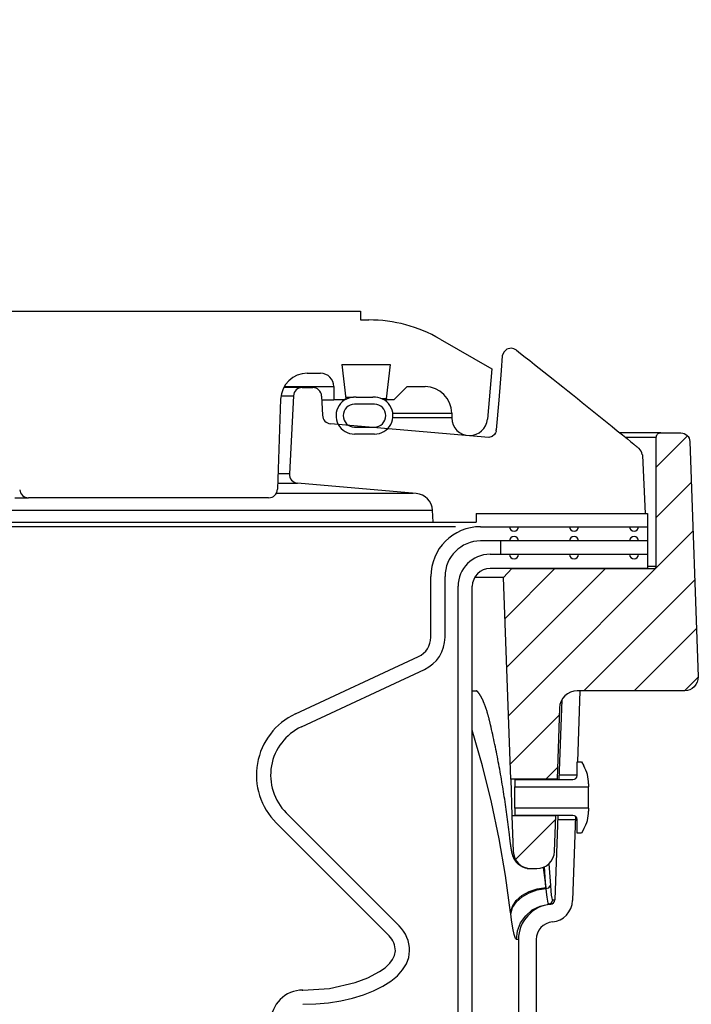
# Model space of a CAD drawing. Extents: x 1529 to 4201, y -422 to 622.
# Tile 381 of 460: x 3527.4 to 3532.12, y 499.52 to 506.44. Entities that reach past the tile are written whole.
import ezdxf

# ---------------------------------------------------------------- set-up
doc = ezdxf.new("R2010")
doc.units = 0
doc.header["$MEASUREMENT"] = 0
doc.layers.add('SPILL-BUCKET', color=1, linetype='CONTINUOUS')
doc.layers.add('TEXT', color=3, linetype='CONTINUOUS')
doc.styles.add('SIMPLEX', font='simplex')
doc.dimstyles.new('DIM48', dxfattribs={"dimscale": 48, "dimtxt": 0.09375, "dimasz": 0.09375, "dimexe": 0.0625, "dimexo": 0.0625, "dimgap": 0.0625, "dimtad": 1, "dimdec": 4, "dimzin": 3, "dimdsep": 46, "dimlunit": 4, "dimtxsty": 'SIMPLEX', "dimcen": 0, "dimclrd": 3, "dimclre": 3, "dimclrt": 3, "dimadec": 0, "dimazin": 0, "dimtfac": 1, "dimtdec": 4, "dimtofl": 0, "dimtmove": 2, "dimatfit": 3, "dimfxl": 1, "dimfrac": 2, "dimtolj": 1, "dimtzin": 3, "dimarcsym": 0})
pattern_1 = [(45, (9989.5528, -797.75803), (-0.176776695, 0.176776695), [])]

msp = doc.modelspace()

# ---------------------------------------------------------------- hatches: boundary and pattern name
at = {"layer": 'SPILL-BUCKET'}
h = msp.add_hatch(dxfattribs=at)
h.set_pattern_fill('ANSI31', scale=2, style=0)
h.set_pattern_definition(pattern_1)
edge = h.paths.add_edge_path()
edge.add_line((3530.85185, 501.10235), (3530.80238, 502.5188))
edge.add_line((3530.80238, 502.5188), (3530.86059, 502.58122))
edge.add_line((3530.86059, 502.58122), (3531.85869, 502.58122))
edge.add_arc((3531.85901, 502.59652), 0.01531, 268.812785, 358.812785)
edge.add_line((3531.87432, 502.59621), (3531.87432, 503.50244))
edge.add_arc((3531.90557, 503.50244), 0.03125, 450, 540, ccw=False)
edge.add_line((3531.90557, 503.53369), (3532.04739, 503.53369))
edge.add_arc((3532.04739, 503.47119), 0.0625, 361.999976, 450, ccw=False)
edge.add_line((3532.10985, 503.47337), (3532.1676, 501.81945))
edge.add_arc((3532.07391, 501.81618), 0.09375, 270, 361.999976, ccw=False)
edge.add_line((3532.07391, 501.72243), (3531.31944, 501.72243))
edge.add_arc((3531.31948, 501.59747), 0.12496, 450.018924, 538.018877)
edge.add_line((3531.1946, 501.60179), (3531.17716, 501.10235))
edge.add_line((3531.17716, 501.10235), (3530.85185, 501.10235))
h = msp.add_hatch(dxfattribs=at)
h.set_pattern_fill('ANSI31', scale=2, style=0)
h.set_pattern_definition(pattern_1)
edge = h.paths.add_edge_path()
edge.add_line((3531.16812, 500.84353), (3530.86088, 500.84353))
edge.add_line((3530.86088, 500.84353), (3530.86961, 500.59384))
edge.add_arc((3530.99449, 500.59824), 0.12496, 182.018776, 270.018481)
edge.add_line((3530.99453, 500.47328), (3531.03456, 500.47328))
edge.add_arc((3531.03452, 500.59824), 0.12496, 270.018947, 358.018968)
edge.add_line((3531.1594, 500.59392), (3531.16812, 500.84353))

# ---------------------------------------------------------------- linework, layer by layer
at = {"layer": 'SPILL-BUCKET', "linetype": 'Continuous'}
for p, q in [((3525.61297, 504.38936), (3529.79761, 504.38936)), ((3529.79761, 504.38936), (3529.79761, 504.3269)), ((3529.79761, 504.3269), (3529.85611, 504.3269)), ((3530.35577, 504.19302), (3530.71886, 503.98339)), ((3529.66501, 504.01462), (3530.00617, 504.01462)), ((3529.66501, 504.01462), (3529.69459, 503.77369)), ((3530.00617, 504.01462), (3529.97659, 503.77369)), ((3529.42356, 503.95216), (3529.51656, 503.95216)), ((3530.71886, 503.98339), (3530.68785, 503.62899)), ((3529.26129, 503.85847), (3529.54564, 503.85847)), ((3529.54564, 503.85847), (3529.5815, 503.85847)), ((3529.5815, 503.85847), (3529.60305, 503.85847)), ((3529.60305, 503.85847), (3529.61024, 503.85847)), ((3529.61024, 503.85847), (3529.61024, 503.76479)), ((3530.12552, 503.85847), (3530.03183, 503.76479)), ((3530.12552, 503.85847), (3530.25043, 503.85847)), ((3529.69321, 503.78477), (3529.72759, 503.78477)), ((3529.72759, 503.78477), (3529.74825, 503.78477)), ((3529.76579, 503.78434), (3529.8844, 503.78434)), ((3529.2363, 503.77133), (3529.21418, 503.13803)), ((3529.52512, 503.76479), (3529.57236, 503.76479)), ((3529.57236, 503.76479), (3529.60076, 503.76479)), ((3529.60076, 503.76479), (3529.61024, 503.76479)), ((3529.68569, 503.76479), (3529.61024, 503.76479)), ((3529.69459, 503.77369), (3529.68569, 503.76479)), ((3529.89505, 503.73481), (3529.75514, 503.73481)), ((3529.96931, 503.77369), (3529.9475, 503.77369)), ((3530.03183, 503.76479), (3529.96428, 503.76479)), ((3529.97659, 503.77369), (3529.96931, 503.77369)), ((3529.98549, 503.76479), (3529.97659, 503.77369)), ((3530.4378, 503.6711), (3530.4378, 503.63987)), ((3529.75514, 503.57492), (3529.89505, 503.57492)), ((3529.89505, 503.52495), (3529.75514, 503.52495)), ((3527.37063, 503.07776), (3527.41219, 503.07776)), ((3527.41219, 503.07776), (3527.44197, 503.07776)), ((3527.44197, 503.07776), (3527.45988, 503.07776)), ((3527.45988, 503.07776), (3527.46586, 503.07776)), ((3529.15176, 503.07776), (3527.46586, 503.07776))]:
    msp.add_line(p, q, dxfattribs=at)
at = {"layer": 'SPILL-BUCKET', "color": 1, "linetype": 'Continuous'}
for p, q in [((3530.85396, 504.12763), (3530.82546, 504.12065)), ((3530.79249, 504.07386), (3530.7856, 503.97141)), ((3530.80332, 504.10129), (3530.79249, 504.07386)), ((3530.82546, 504.12065), (3530.80332, 504.10129)), ((3530.89245, 504.11434), (3530.90669, 504.1032)), ((3530.90669, 504.1032), (3530.92092, 504.09206)), ((3530.92092, 504.09206), (3530.95346, 504.06652)), ((3530.95346, 504.06652), (3530.98597, 504.04094)), ((3530.98597, 504.04094), (3531.01879, 504.01508)), ((3531.01879, 504.01508), (3531.05159, 503.98919)), ((3531.05159, 503.98919), (3531.0847, 503.96299)), ((3530.7856, 503.97141), (3530.76938, 503.7627)), ((3531.0847, 503.96299), (3531.11779, 503.93677)), ((3531.11779, 503.93677), (3531.15121, 503.91023)), ((3529.38846, 503.85223), (3529.38026, 503.85223)), ((3529.38846, 503.85223), (3529.46147, 503.85223)), ((3531.15121, 503.91023), (3531.18461, 503.88366)), ((3531.18461, 503.88366), (3531.21835, 503.85676)), ((3531.21835, 503.85676), (3531.25207, 503.82984)), ((3529.32608, 503.79304), (3529.29743, 503.24624)), ((3529.52387, 503.7925), (3529.52978, 503.65712)), ((3531.25207, 503.82984), (3531.28615, 503.80257)), ((3531.28615, 503.80257), (3531.32021, 503.77528)), ((3530.76938, 503.7627), (3530.75025, 503.55414)), ((3531.32021, 503.77528), (3531.35465, 503.74762)), ((3531.35465, 503.74762), (3531.38906, 503.71994)), ((3531.38906, 503.71994), (3531.42402, 503.69177)), ((3531.42402, 503.69177), (3531.45894, 503.66358)), ((3531.45894, 503.66358), (3531.49413, 503.63512)), ((3530.69722, 503.50047), (3529.58674, 503.59763)), ((3531.49413, 503.63512), (3531.52929, 503.60663)), ((3531.52929, 503.60663), (3531.56474, 503.57787)), ((3531.56474, 503.57787), (3531.60015, 503.54908)), ((3530.72123, 503.50737), (3530.69733, 503.5005)), ((3530.73893, 503.52301), (3530.72123, 503.50737)), ((3530.74498, 503.53307), (3530.73893, 503.52301)), ((3530.7486, 503.5433), (3530.74498, 503.53307)), ((3530.74969, 503.54872), (3530.7486, 503.5433)), ((3531.60015, 503.54908), (3531.63585, 503.52)), ((3531.63585, 503.52), (3531.67153, 503.49089)), ((3531.67153, 503.49089), (3531.69418, 503.47237)), ((3531.69418, 503.47237), (3531.71682, 503.45384)), ((3531.71682, 503.45383), (3531.71792, 503.45293)), ((3531.71792, 503.45293), (3531.71902, 503.45203)), ((3531.71902, 503.45203), (3531.7215, 503.45)), ((3531.7215, 503.45), (3531.72396, 503.44799)), ((3531.72396, 503.44799), (3531.72637, 503.44603)), ((3531.72637, 503.44603), (3531.72875, 503.44408)), ((3531.72875, 503.44408), (3531.73108, 503.44218)), ((3531.73108, 503.44218), (3531.73339, 503.4403)), ((3531.73339, 503.4403), (3531.73565, 503.43846)), ((3531.73565, 503.43846), (3531.73788, 503.43664)), ((3531.73788, 503.43664), (3531.74006, 503.43487)), ((3531.74006, 503.43487), (3531.74223, 503.43311)), ((3531.74223, 503.43311), (3531.7443, 503.43143)), ((3531.7443, 503.43143), (3531.74636, 503.42976)), ((3531.74636, 503.42976), (3531.74832, 503.42817)), ((3531.74832, 503.42817), (3531.75026, 503.4266)), ((3531.75026, 503.4266), (3531.75171, 503.42543)), ((3531.75171, 503.42543), (3531.75314, 503.42427)), ((3531.77615, 503.38084), (3531.77622, 503.37992)), ((3531.77622, 503.37992), (3531.7763, 503.37903)), ((3531.7763, 503.37903), (3531.7764, 503.37775)), ((3531.7764, 503.37775), (3531.77651, 503.37651)), ((3531.77651, 503.37651), (3531.77659, 503.3756)), ((3531.77659, 503.3756), (3531.79625, 502.96845)), ((3530.1891, 503.10772), (3529.35436, 503.18075)), ((3530.30735, 502.906), (3530.30296, 502.98982)), ((3530.60956, 502.96845), (3530.60956, 502.906)), ((3530.60956, 502.96845), (3531.81189, 502.96845)), ((3531.81189, 502.96845), (3531.81189, 502.58122)), ((3530.30735, 502.906), (3530.60956, 502.906)), ((3530.64034, 502.87477), (3531.81186, 502.87477)), ((3531.81186, 502.77484), (3530.64034, 502.77484)), ((3530.70699, 502.68115), (3531.81189, 502.68115)), ((3531.81189, 502.58122), (3530.70699, 502.58122)), ((3530.29058, 502.09813), (3530.29058, 502.52501)), ((3530.39051, 502.09813), (3530.39051, 502.52501)), ((3530.48215, 488.25874), (3530.48215, 502.4563)), ((3530.58208, 488.25874), (3530.58208, 502.4563)), ((3529.34012, 501.55982), (3530.20439, 501.96284)), ((3529.38235, 501.46925), (3530.24662, 501.87227)), ((3531.33769, 501.72243), (3531.32024, 501.22277)), ((3531.21047, 501.65859), (3531.19091, 501.09826)), ((3531.31908, 501.12824), (3531.31908, 501.22277)), ((3531.31908, 501.22277), (3531.34906, 501.22277)), ((3531.34906, 501.22277), (3531.36555, 501.1942)), ((3530.88187, 501.09826), (3530.88187, 501.04839)), ((3530.88187, 501.09826), (3531.2891, 501.09826)), ((3531.17691, 501.09764), (3531.177, 501.0994)), ((3531.177, 501.0994), (3531.17707, 501.10066)), ((3531.19197, 501.12896), (3531.19198, 501.12908)), ((3530.88187, 501.04265), (3530.88187, 501.04839)), ((3530.88187, 501.04839), (3531.39902, 501.04839)), ((3530.88187, 501.02629), (3530.88187, 501.04265)), ((3530.88187, 501.00182), (3530.88187, 501.02629)), ((3531.39902, 501.06929), (3531.39902, 501.04839)), ((3531.39902, 501.04265), (3531.39902, 501.04839)), ((3531.39902, 501.02629), (3531.39902, 501.04265)), ((3531.39902, 501.00182), (3531.39902, 501.02629)), ((3530.88187, 500.97294), (3530.88187, 501.00182)), ((3530.88187, 500.94407), (3530.88187, 500.97294)), ((3530.88187, 500.91959), (3530.88187, 500.94407)), ((3531.39902, 500.97294), (3531.39902, 501.00182)), ((3531.39902, 500.94407), (3531.39902, 500.97294)), ((3531.39902, 500.91959), (3531.39902, 500.94407)), ((3530.88187, 500.90324), (3530.88187, 500.91959)), ((3530.88187, 500.89749), (3530.88187, 500.90324)), ((3531.39902, 500.89749), (3530.88187, 500.89749)), ((3530.88187, 500.89749), (3530.88187, 500.84763)), ((3531.39902, 500.90324), (3531.39902, 500.91959)), ((3531.39902, 500.89749), (3531.39902, 500.90324)), ((3531.39902, 500.89749), (3531.39902, 500.8766)), ((3530.06856, 500.07182), (3529.27574, 500.86464)), ((3531.2891, 500.84763), (3530.88187, 500.84763)), ((3531.18215, 500.84763), (3531.1614, 500.25334)), ((3531.16815, 500.84514), (3531.16818, 500.84689)), ((3531.16818, 500.84689), (3531.1682, 500.84802)), ((3531.30694, 500.84174), (3531.28624, 500.24898)), ((3531.31908, 500.72311), (3531.31908, 500.81765)), ((3529.99789, 500.00115), (3529.20508, 500.79397)), ((3531.36555, 500.75168), (3531.34906, 500.72311)), ((3531.34906, 500.72311), (3531.31908, 500.72311)), ((3530.90623, 499.97457), (3530.90623, 499.12188)), ((3531.03115, 499.97457), (3531.03115, 499.12188)), ((3530.0031, 499.81009), (3530.0224, 499.8355)), ((3530.0224, 499.8355), (3530.0364, 499.86403)), ((3530.0364, 499.86403), (3530.0418, 499.89516)), ((3530.11995, 499.80548), (3530.13627, 499.84999)), ((3530.13627, 499.84999), (3530.14173, 499.89516)), ((3529.93124, 499.75007), (3529.96925, 499.77762)), ((3529.96925, 499.77762), (3530.0031, 499.81009)), ((3530.09303, 499.76228), (3530.11995, 499.80548)), ((3529.75954, 499.67272), (3529.84789, 499.70553)), ((3529.84789, 499.70553), (3529.93124, 499.75007)), ((3530.00906, 499.68228), (3530.05588, 499.72101)), ((3530.05588, 499.72101), (3530.09303, 499.76228)), ((3529.39224, 499.62035), (3529.57835, 499.6326)), ((3529.57835, 499.6326), (3529.75954, 499.67272)), ((3529.88924, 499.61466), (3529.95324, 499.64666)), ((3529.95324, 499.64666), (3530.00906, 499.68228)), ((3529.38623, 499.62035), (3529.39224, 499.62035)), ((3529.65802, 499.54477), (3529.74055, 499.56334)), ((3529.74055, 499.56334), (3529.818, 499.58675)), ((3529.818, 499.58675), (3529.88924, 499.61466)), ((3529.39224, 499.52042), (3529.48258, 499.52315)), ((3529.48258, 499.52315), (3529.57161, 499.53131)), ((3529.57161, 499.53131), (3529.65802, 499.54477))]:
    msp.add_line(p, q, dxfattribs=at)
at = {"layer": 'SPILL-BUCKET', "color": 7, "linetype": 'Continuous'}
for p, q in [((3529.38846, 503.85223), (3529.25783, 503.85223)), ((3529.23842, 503.79304), (3529.32608, 503.79304)), ((3530.02402, 503.6711), (3530.4378, 503.6711)), ((3530.4378, 503.63987), (3530.02402, 503.63987)), ((3529.29743, 503.24624), (3529.21795, 503.24624)), ((3529.21566, 503.18075), (3529.35436, 503.18075)), ((3530.16731, 503.10772), (3529.20482, 503.10772)), ((3519.10475, 502.98982), (3530.30296, 502.98982)), ((3519.10684, 502.906), (3530.30735, 502.906)), ((3530.46329, 502.87477), (3519.10715, 502.87477)), ((3530.78132, 502.77484), (3530.78132, 502.68115)), ((3530.58206, 501.72243), (3530.59726, 501.72243)), ((3530.58217, 501.72243), (3530.61244, 501.72243)), ((3530.59726, 501.72243), (3530.61215, 501.72243)), ((3530.61064, 501.72342), (3530.61062, 501.72343)), ((3530.6107, 501.72339), (3530.61064, 501.72342)), ((3530.61079, 501.72333), (3530.6107, 501.72339)), ((3530.61092, 501.72326), (3530.61079, 501.72333)), ((3530.61104, 501.72319), (3530.61092, 501.72326)), ((3530.61119, 501.7231), (3530.61104, 501.72319)), ((3530.61136, 501.72299), (3530.61119, 501.7231)), ((3530.61156, 501.72285), (3530.61136, 501.72299)), ((3530.61184, 501.72266), (3530.61156, 501.72285)), ((3530.61215, 501.72244), (3530.61184, 501.72266)), ((3530.61248, 501.72219), (3530.61215, 501.72244)), ((3530.61285, 501.72192), (3530.61248, 501.72219)), ((3530.61324, 501.72161), (3530.61285, 501.72192)), ((3530.61365, 501.72128), (3530.61324, 501.72161)), ((3530.61409, 501.72092), (3530.61365, 501.72128)), ((3530.61455, 501.72052), (3530.61409, 501.72092)), ((3530.61504, 501.7201), (3530.61455, 501.72052)), ((3530.61555, 501.71964), (3530.61504, 501.7201)), ((3530.61608, 501.71915), (3530.61555, 501.71964)), ((3530.61664, 501.71863), (3530.61608, 501.71915)), ((3530.61722, 501.71807), (3530.61664, 501.71863)), ((3530.61782, 501.71748), (3530.61722, 501.71807)), ((3530.61844, 501.71685), (3530.61782, 501.71748)), ((3530.61908, 501.71619), (3530.61844, 501.71685)), ((3530.61974, 501.71548), (3530.61908, 501.71619)), ((3530.62042, 501.71475), (3530.61974, 501.71548)), ((3530.62112, 501.71397), (3530.62042, 501.71475)), ((3530.62183, 501.71316), (3530.62112, 501.71397)), ((3530.62257, 501.7123), (3530.62183, 501.71316)), ((3530.62332, 501.71141), (3530.62257, 501.7123)), ((3530.6241, 501.71048), (3530.62332, 501.71141)), ((3530.62489, 501.70951), (3530.6241, 501.71048)), ((3530.62569, 501.70849), (3530.62489, 501.70951)), ((3530.62651, 501.70744), (3530.62569, 501.70849)), ((3530.62735, 501.70634), (3530.62651, 501.70744)), ((3530.6282, 501.7052), (3530.62735, 501.70634)), ((3530.62907, 501.70403), (3530.6282, 501.7052)), ((3530.62995, 501.7028), (3530.62907, 501.70403)), ((3530.63083, 501.70155), (3530.62995, 501.7028)), ((3530.63173, 501.70026), (3530.63083, 501.70155)), ((3530.63262, 501.69894), (3530.63173, 501.70026)), ((3530.63354, 501.69758), (3530.63262, 501.69894)), ((3530.63447, 501.69616), (3530.63354, 501.69758)), ((3530.63541, 501.6947), (3530.63447, 501.69616)), ((3530.63638, 501.69318), (3530.63541, 501.6947)), ((3530.63735, 501.69161), (3530.63638, 501.69318)), ((3530.63835, 501.68999), (3530.63735, 501.69161)), ((3530.63935, 501.68832), (3530.63835, 501.68999)), ((3530.64037, 501.6866), (3530.63935, 501.68832)), ((3530.6414, 501.68483), (3530.64037, 501.6866)), ((3530.64244, 501.683), (3530.6414, 501.68483)), ((3530.64349, 501.68114), (3530.64244, 501.683)), ((3530.64454, 501.67922), (3530.64349, 501.68114)), ((3530.64561, 501.67725), (3530.64454, 501.67922)), ((3530.64664, 501.67533), (3530.64561, 501.67725)), ((3530.64766, 501.67337), (3530.64664, 501.67533)), ((3530.64874, 501.67128), (3530.64766, 501.67337)), ((3530.64982, 501.66916), (3530.64874, 501.67128)), ((3530.6509, 501.66699), (3530.64982, 501.66916)), ((3530.65199, 501.66477), (3530.6509, 501.66699)), ((3530.65308, 501.66251), (3530.65199, 501.66477)), ((3530.65417, 501.66021), (3530.65308, 501.66251)), ((3530.65527, 501.65786), (3530.65417, 501.66021)), ((3530.65637, 501.65547), (3530.65527, 501.65786)), ((3530.65748, 501.65304), (3530.65637, 501.65547)), ((3530.65858, 501.65056), (3530.65748, 501.65304)), ((3530.65969, 501.64804), (3530.65858, 501.65056)), ((3530.6608, 501.64547), (3530.65969, 501.64804)), ((3530.66192, 501.64286), (3530.6608, 501.64547)), ((3530.66303, 501.6402), (3530.66192, 501.64286)), ((3530.66414, 501.63752), (3530.66303, 501.6402)), ((3530.66524, 501.63481), (3530.66414, 501.63752)), ((3530.66638, 501.63197), (3530.66524, 501.63481)), ((3530.66751, 501.6291), (3530.66638, 501.63197)), ((3530.66865, 501.62618), (3530.66751, 501.6291)), ((3530.66978, 501.62323), (3530.66865, 501.62618)), ((3530.67091, 501.62023), (3530.66978, 501.62323)), ((3530.67204, 501.61719), (3530.67091, 501.62023)), ((3530.67317, 501.61411), (3530.67204, 501.61719)), ((3530.67429, 501.61099), (3530.67317, 501.61411)), ((3530.67542, 501.60783), (3530.67429, 501.61099)), ((3530.67654, 501.60463), (3530.67542, 501.60783)), ((3530.67766, 501.60138), (3530.67654, 501.60463)), ((3530.67878, 501.5981), (3530.67766, 501.60138)), ((3530.6799, 501.59477), (3530.67878, 501.5981)), ((3530.68101, 501.5914), (3530.6799, 501.59477)), ((3530.68212, 501.58799), (3530.68101, 501.5914)), ((3530.68323, 501.58454), (3530.68212, 501.58799)), ((3530.68544, 501.57752), (3530.68323, 501.58454)), ((3530.68655, 501.57394), (3530.68544, 501.57752)), ((3530.68764, 501.57033), (3530.68655, 501.57394)), ((3530.68874, 501.56667), (3530.68764, 501.57033)), ((3530.68983, 501.56297), (3530.68874, 501.56667)), ((3530.69092, 501.55922), (3530.68983, 501.56297)), ((3530.69201, 501.55544), (3530.69092, 501.55922)), ((3530.69309, 501.55161), (3530.69201, 501.55544)), ((3530.69417, 501.54775), (3530.69309, 501.55161)), ((3530.69525, 501.54383), (3530.69417, 501.54775)), ((3530.69633, 501.53988), (3530.69525, 501.54383)), ((3530.6974, 501.53588), (3530.69633, 501.53988)), ((3530.69847, 501.53185), (3530.6974, 501.53588)), ((3530.69954, 501.52773), (3530.69847, 501.53185)), ((3530.70061, 501.52358), (3530.69954, 501.52773)), ((3530.70165, 501.51948), (3530.70061, 501.52358)), ((3530.70269, 501.51535), (3530.70165, 501.51948)), ((3530.70373, 501.51114), (3530.70269, 501.51535)), ((3530.70476, 501.50689), (3530.70373, 501.51114)), ((3530.7058, 501.50258), (3530.70476, 501.50689)), ((3530.70683, 501.49823), (3530.7058, 501.50258)), ((3530.70779, 501.49415), (3530.70683, 501.49823)), ((3530.65351, 501.19431), (3530.58209, 501.44631)), ((3530.70874, 501.49004), (3530.70779, 501.49415)), ((3530.70954, 501.48657), (3530.70874, 501.49004)), ((3530.71034, 501.4831), (3530.70954, 501.48657)), ((3530.71408, 501.46668), (3530.71034, 501.4831)), ((3530.71778, 501.45026), (3530.71408, 501.46668)), ((3530.72165, 501.4329), (3530.71778, 501.45026)), ((3530.72547, 501.41553), (3530.72165, 501.4329)), ((3530.72925, 501.39815), (3530.72547, 501.41553)), ((3530.73299, 501.38076), (3530.72925, 501.39815)), ((3530.73669, 501.36335), (3530.73299, 501.38076)), ((3530.74034, 501.34594), (3530.73669, 501.36335)), ((3530.74395, 501.32851), (3530.74034, 501.34594)), ((3530.74751, 501.31108), (3530.74395, 501.32851)), ((3530.75103, 501.29362), (3530.74751, 501.31108)), ((3530.75451, 501.27616), (3530.75103, 501.29362)), ((3530.75795, 501.25869), (3530.75451, 501.27616)), ((3530.76134, 501.24121), (3530.75795, 501.25869)), ((3530.76469, 501.22372), (3530.76134, 501.24121)), ((3530.76799, 501.20622), (3530.76469, 501.22372)), ((3530.7162, 500.93983), (3530.65351, 501.19431)), ((3530.77125, 501.1887), (3530.76799, 501.20622)), ((3530.77447, 501.17118), (3530.77125, 501.1887)), ((3530.77765, 501.15365), (3530.77447, 501.17118)), ((3530.78078, 501.13611), (3530.77765, 501.15365)), ((3530.78386, 501.11855), (3530.78078, 501.13611)), ((3530.7869, 501.10099), (3530.78386, 501.11855)), ((3530.7899, 501.08342), (3530.7869, 501.10099)), ((3530.79286, 501.06584), (3530.7899, 501.08342)), ((3530.79577, 501.04825), (3530.79286, 501.06584)), ((3530.79864, 501.03065), (3530.79577, 501.04825)), ((3530.80146, 501.01304), (3530.79864, 501.03065)), ((3530.80424, 500.99543), (3530.80146, 501.01304)), ((3530.80698, 500.9778), (3530.80424, 500.99543)), ((3530.80967, 500.96017), (3530.80698, 500.9778)), ((3530.81232, 500.94252), (3530.80967, 500.96017)), ((3530.81492, 500.92487), (3530.81232, 500.94252)), ((3530.77006, 500.6832), (3530.7162, 500.93983)), ((3530.81748, 500.90721), (3530.81492, 500.92487)), ((3530.81999, 500.88955), (3530.81748, 500.90721)), ((3530.82246, 500.87187), (3530.81999, 500.88955)), ((3530.82489, 500.85419), (3530.82246, 500.87187)), ((3530.82727, 500.8365), (3530.82489, 500.85419)), ((3530.82961, 500.8188), (3530.82727, 500.8365)), ((3530.8319, 500.80109), (3530.82961, 500.8188)), ((3530.83415, 500.78338), (3530.8319, 500.80109)), ((3530.83636, 500.76566), (3530.83415, 500.78338)), ((3530.83852, 500.74794), (3530.83636, 500.76566)), ((3530.84063, 500.73021), (3530.83852, 500.74794)), ((3530.81505, 500.42473), (3530.77006, 500.6832)), ((3530.84271, 500.71247), (3530.84063, 500.73021)), ((3530.84377, 500.70321), (3530.84271, 500.71247)), ((3530.84482, 500.69395), (3530.84377, 500.70321)), ((3530.84485, 500.69366), (3530.84482, 500.69396)), ((3530.84489, 500.69336), (3530.84485, 500.69366)), ((3530.84523, 500.69029), (3530.84489, 500.69336)), ((3530.84558, 500.68728), (3530.84523, 500.69029)), ((3530.84594, 500.68422), (3530.84558, 500.68728)), ((3530.8463, 500.68118), (3530.84594, 500.68422)), ((3530.84665, 500.67819), (3530.8463, 500.68118)), ((3530.84701, 500.67522), (3530.84665, 500.67819)), ((3530.84737, 500.67229), (3530.84701, 500.67522)), ((3530.84773, 500.66939), (3530.84737, 500.67229)), ((3530.84809, 500.66652), (3530.84773, 500.66939)), ((3530.84844, 500.66368), (3530.84809, 500.66652)), ((3530.8488, 500.66087), (3530.84844, 500.66368)), ((3530.84917, 500.6581), (3530.8488, 500.66087)), ((3530.84953, 500.65535), (3530.84917, 500.6581)), ((3530.84989, 500.65263), (3530.84953, 500.65535)), ((3530.85025, 500.64993), (3530.84989, 500.65263)), ((3530.85061, 500.64727), (3530.85025, 500.64993)), ((3530.85098, 500.64463), (3530.85061, 500.64727)), ((3530.85134, 500.64203), (3530.85098, 500.64463)), ((3530.85171, 500.63945), (3530.85134, 500.64203)), ((3530.85208, 500.63691), (3530.85171, 500.63945)), ((3530.85245, 500.63436), (3530.85208, 500.63691)), ((3530.85282, 500.63185), (3530.85245, 500.63436)), ((3530.8532, 500.62933), (3530.85282, 500.63185)), ((3530.85358, 500.62684), (3530.8532, 500.62933)), ((3530.85396, 500.62434), (3530.85358, 500.62684)), ((3530.85435, 500.62187), (3530.85396, 500.62434)), ((3530.85475, 500.61937), (3530.85435, 500.62187)), ((3530.85515, 500.61691), (3530.85475, 500.61937)), ((3530.85557, 500.61439), (3530.85515, 500.61691)), ((3530.85599, 500.61192), (3530.85557, 500.61439)), ((3530.8564, 500.60949), (3530.85599, 500.61192)), ((3530.85682, 500.60711), (3530.8564, 500.60949)), ((3530.85722, 500.60487), (3530.85682, 500.60711)), ((3530.85763, 500.60267), (3530.85722, 500.60487)), ((3530.85808, 500.60025), (3530.85763, 500.60267)), ((3530.85853, 500.59788), (3530.85808, 500.60025)), ((3530.85903, 500.59532), (3530.85853, 500.59788)), ((3530.85954, 500.59279), (3530.85903, 500.59532)), ((3530.86017, 500.58977), (3530.85954, 500.59279)), ((3530.86083, 500.58678), (3530.86017, 500.58977)), ((3530.86138, 500.58433), (3530.86083, 500.58678)), ((3530.86195, 500.58188), (3530.86138, 500.58433)), ((3530.86243, 500.57992), (3530.86195, 500.58188)), ((3530.86292, 500.57794), (3530.86243, 500.57992)), ((3530.86331, 500.57644), (3530.86292, 500.57794)), ((3530.86371, 500.57493), (3530.86331, 500.57644)), ((3530.8641, 500.57348), (3530.86371, 500.57493)), ((3530.86451, 500.572), (3530.8641, 500.57348)), ((3530.8649, 500.57065), (3530.86451, 500.572)), ((3530.8653, 500.56928), (3530.8649, 500.57065)), ((3530.86568, 500.56802), (3530.8653, 500.56928)), ((3530.86608, 500.56674), (3530.86568, 500.56802)), ((3530.86646, 500.56553), (3530.86608, 500.56674)), ((3530.86686, 500.5643), (3530.86646, 500.56553)), ((3530.86725, 500.56313), (3530.86686, 500.5643)), ((3530.86766, 500.56193), (3530.86725, 500.56313)), ((3530.86806, 500.56078), (3530.86766, 500.56193)), ((3530.86849, 500.55961), (3530.86806, 500.56078)), ((3530.8689, 500.55847), (3530.86849, 500.55961)), ((3530.86934, 500.55731), (3530.8689, 500.55847)), ((3530.86978, 500.55617), (3530.86934, 500.55731)), ((3530.87023, 500.55501), (3530.86978, 500.55617)), ((3530.8707, 500.55387), (3530.87023, 500.55501)), ((3530.87118, 500.5527), (3530.8707, 500.55387)), ((3530.87167, 500.55155), (3530.87118, 500.5527)), ((3530.87218, 500.55037), (3530.87167, 500.55155)), ((3530.8727, 500.54919), (3530.87218, 500.55037)), ((3530.87325, 500.548), (3530.8727, 500.54919)), ((3530.87381, 500.5468), (3530.87325, 500.548)), ((3530.8744, 500.54558), (3530.87381, 500.5468)), ((3530.875, 500.54435), (3530.8744, 500.54558)), ((3530.87563, 500.54311), (3530.875, 500.54435)), ((3530.87628, 500.54185), (3530.87563, 500.54311)), ((3530.87695, 500.54058), (3530.87628, 500.54185)), ((3530.87766, 500.53928), (3530.87695, 500.54058)), ((3530.87839, 500.53798), (3530.87766, 500.53928)), ((3530.87915, 500.53665), (3530.87839, 500.53798)), ((3530.87994, 500.53531), (3530.87915, 500.53665)), ((3530.88077, 500.53395), (3530.87994, 500.53531)), ((3530.88162, 500.53257), (3530.88077, 500.53395)), ((3530.88252, 500.53118), (3530.88162, 500.53257)), ((3530.88344, 500.52977), (3530.88252, 500.53118)), ((3530.88441, 500.52834), (3530.88344, 500.52977)), ((3530.8854, 500.52691), (3530.88441, 500.52834)), ((3530.88645, 500.52545), (3530.8854, 500.52691)), ((3530.88752, 500.524), (3530.88645, 500.52545)), ((3530.88865, 500.52252), (3530.88752, 500.524)), ((3530.8898, 500.52105), (3530.88865, 500.52252)), ((3530.89101, 500.51956), (3530.8898, 500.52105)), ((3530.89224, 500.51808), (3530.89101, 500.51956)), ((3530.89352, 500.51658), (3530.89224, 500.51808)), ((3530.89484, 500.5151), (3530.89352, 500.51658)), ((3530.8962, 500.51361), (3530.89484, 500.5151)), ((3530.89759, 500.51214), (3530.8962, 500.51361)), ((3530.89903, 500.51066), (3530.89759, 500.51214)), ((3530.9005, 500.5092), (3530.89903, 500.51066)), ((3530.90201, 500.50775), (3530.9005, 500.5092)), ((3530.90355, 500.50632), (3530.90201, 500.50775)), ((3530.90513, 500.50489), (3530.90355, 500.50632)), ((3530.90675, 500.50349), (3530.90513, 500.50489)), ((3530.9084, 500.5021), (3530.90675, 500.50349)), ((3530.91008, 500.50074), (3530.9084, 500.5021)), ((3530.91179, 500.4994), (3530.91008, 500.50074)), ((3530.91353, 500.49808), (3530.91179, 500.4994)), ((3530.91533, 500.49677), (3530.91353, 500.49808)), ((3530.91716, 500.49549), (3530.91533, 500.49677)), ((3530.919, 500.49425), (3530.91716, 500.49549)), ((3530.92087, 500.49303), (3530.919, 500.49425)), ((3530.92276, 500.49184), (3530.92087, 500.49303)), ((3530.92468, 500.49069), (3530.92276, 500.49184)), ((3530.92663, 500.48957), (3530.92468, 500.49069)), ((3530.9286, 500.48848), (3530.92663, 500.48957)), ((3530.9306, 500.48742), (3530.9286, 500.48848)), ((3530.93262, 500.48639), (3530.9306, 500.48742)), ((3530.93466, 500.4854), (3530.93262, 500.48639)), ((3530.93673, 500.48444), (3530.93466, 500.4854)), ((3530.93882, 500.48352), (3530.93673, 500.48444)), ((3530.94092, 500.48264), (3530.93882, 500.48352)), ((3530.94305, 500.48179), (3530.94092, 500.48264)), ((3530.9452, 500.48098), (3530.94305, 500.48179)), ((3530.94737, 500.48021), (3530.9452, 500.48098)), ((3530.94955, 500.47947), (3530.94737, 500.48021)), ((3530.95175, 500.47878), (3530.94955, 500.47947)), ((3530.95397, 500.47812), (3530.95175, 500.47878)), ((3530.9562, 500.47751), (3530.95397, 500.47812)), ((3530.95845, 500.47693), (3530.9562, 500.47751)), ((3530.96071, 500.47639), (3530.95845, 500.47693)), ((3530.96298, 500.4759), (3530.96071, 500.47639)), ((3530.96662, 500.4752), (3530.96298, 500.4759)), ((3530.98849, 500.47328), (3530.99295, 500.47328)), ((3531.08, 500.48185), (3531.09898, 500.34143)), ((3531.09898, 500.34143), (3531.08847, 500.48551)), ((3531.11868, 500.5066), (3531.13057, 500.35396)), ((3530.85109, 500.16478), (3530.81505, 500.42473)), ((3530.98093, 500.31289), (3531.0381, 500.33225)), ((3530.98164, 500.30438), (3531.03874, 500.32375)), ((3531.0381, 500.33225), (3531.09898, 500.34143)), ((3531.03874, 500.32375), (3531.09956, 500.33297)), ((3531.09898, 500.34143), (3531.09956, 500.33297)), ((3531.09956, 500.33297), (3531.12054, 500.33939)), ((3531.09956, 500.33297), (3531.10163, 500.30772)), ((3531.12054, 500.33939), (3531.13057, 500.35396)), ((3531.13057, 500.35396), (3531.13339, 500.31706)), ((3530.89113, 500.2489), (3530.93092, 500.28454)), ((3530.89201, 500.2404), (3530.93172, 500.27602)), ((3530.93092, 500.28454), (3530.98093, 500.31289)), ((3530.93172, 500.27602), (3530.98164, 500.30438)), ((3531.10163, 500.30772), (3531.10546, 500.27245)), ((3531.10546, 500.27245), (3531.10971, 500.2456)), ((3531.13339, 500.31706), (3531.13678, 500.2872)), ((3531.13678, 500.2872), (3531.14037, 500.26685)), ((3531.13812, 500.23299), (3531.14661, 500.25334)), ((3531.14037, 500.26685), (3531.14417, 500.25543)), ((3531.14417, 500.25543), (3531.14539, 500.25387)), ((3531.14539, 500.25387), (3531.14661, 500.25334)), ((3531.14661, 500.25334), (3531.1577, 500.25334)), ((3531.1577, 500.25334), (3531.1614, 500.25334)), ((3530.85109, 500.16478), (3530.86397, 500.20816)), ((3530.8521, 500.15632), (3530.86492, 500.19968)), ((3530.86397, 500.20816), (3530.89113, 500.2489)), ((3530.86492, 500.19968), (3530.89201, 500.2404)), ((3530.95704, 500.1429), (3531.00359, 500.18285)), ((3531.00359, 500.18285), (3531.05845, 500.21021)), ((3531.05845, 500.21021), (3531.11833, 500.22334)), ((3531.10971, 500.2456), (3531.11318, 500.23151)), ((3531.11318, 500.23151), (3531.11665, 500.22424)), ((3531.11665, 500.22424), (3531.11833, 500.22334)), ((3531.11833, 500.22334), (3531.13812, 500.23299)), ((3531.11833, 500.22334), (3531.12938, 500.22334)), ((3531.12938, 500.22334), (3531.13306, 500.22334)), ((3530.8521, 500.15632), (3530.85109, 500.16478)), ((3530.85753, 500.11437), (3530.8521, 500.15632)), ((3530.867, 500.0545), (3530.85753, 500.11437)), ((3530.92163, 500.09278), (3530.95704, 500.1429)), ((3530.87602, 500.01139), (3530.867, 500.0545)), ((3530.89948, 500.03551), (3530.92163, 500.09278)), ((3530.8847, 499.98362), (3530.87602, 500.01139)), ((3530.89191, 499.97457), (3530.8847, 499.98362)), ((3530.89195, 499.97457), (3530.89191, 499.97457)), ((3530.89195, 499.97457), (3530.89948, 500.03551)), ((3530.90266, 499.97457), (3530.89195, 499.97457)), ((3530.90623, 499.97457), (3530.90266, 499.97457))]:
    msp.add_line(p, q, dxfattribs=at)
at = {"layer": 'SPILL-BUCKET', "color": 1}
msp.add_line((3530.74969, 503.54872), (3530.75025, 503.55414), dxfattribs=at)
at = {"layer": 'SPILL-BUCKET', "color": 7}
for p, q in [((3531.90557, 503.53369), (3531.61904, 503.53369)), ((3531.87432, 503.50244), (3531.65737, 503.50244)), ((3531.87432, 502.59621), (3531.81189, 502.59621)), ((3530.80238, 502.5188), (3530.59884, 502.5188)), ((3531.31908, 501.12908), (3531.19198, 501.12908)), ((3531.30607, 500.8168), (3531.18108, 500.8168))]:
    msp.add_line(p, q, dxfattribs=at)
at = {"layer": 'SPILL-BUCKET', "color": 2, "linetype": 'Continuous'}
msp.add_line((3530.85185, 501.10235), (3530.86088, 500.84353), dxfattribs=at)
for points in [[(3530.85185, 501.10235), (3530.80238, 502.5188), (3530.86059, 502.58122), (3531.85869, 502.58122, 0.4142136), (3531.87432, 502.59621), (3531.87432, 503.50244, -0.4142136), (3531.90557, 503.53369), (3532.04739, 503.53369, -0.4040263), (3532.10985, 503.47337), (3532.1676, 501.81945, -0.4244747), (3532.07391, 501.72243), (3531.31944, 501.72243, 0.404026), (3531.1946, 501.60179), (3531.17716, 501.10235), (3530.85185, 501.10235)], [(3531.16812, 500.84353), (3530.86088, 500.84353), (3530.86961, 500.59384, 0.4040247), (3530.99453, 500.47328), (3531.03456, 500.47328, 0.4040263), (3531.1594, 500.59392), (3531.16812, 500.84353)]]:
    msp.add_lwpolyline(points, format="xyb", dxfattribs=at)
at = {"layer": 'SPILL-BUCKET', "color": 7}
msp.add_lwpolyline([(3530.96662, 500.4752), (3530.9721, 500.47432), (3530.97864, 500.47353), (3530.98849, 500.47328)], dxfattribs=at)
at = {"layer": 'SPILL-BUCKET', "linetype": 'Continuous'}
for centre, radius, start, end in [((3529.85611, 503.32759), 0.99932, 60, 90), ((3529.42356, 503.76479), 0.18737, 90, 178), ((3529.51656, 503.85847), 0.09369, 0, 90), ((3530.25043, 503.6711), 0.18737, 0, 90), ((3529.75514, 503.65486), 0.12991, 85.299483, 270), ((3529.89505, 503.65486), 0.12991, 270, 94.700517), ((3529.75514, 503.65486), 0.07995, 90, 270), ((3529.89505, 503.65486), 0.07995, 270, 90), ((3530.56272, 503.63987), 0.12491, 180, 270), ((3530.56342, 503.63987), 0.12491, 270, 355), ((3527.46586, 503.14022), 0.06246, 185, 270), ((3529.15176, 503.14022), 0.06246, 270, 358)]:
    msp.add_arc(centre, radius, start, end, dxfattribs=at)
at = {"layer": 'SPILL-BUCKET', "color": 1, "linetype": 'Continuous'}
for centre, radius, start, end in [((3530.85396, 504.06517), 0.06246, 51.94462, 90), ((3529.38846, 503.78977), 0.06246, 90, 177), ((3529.46147, 503.78977), 0.06246, 2.5, 90), ((3529.59218, 503.65985), 0.06246, 182.5, 265), ((3531.7139, 503.37568), 0.06246, 4.717042, 51.070813), ((3529.3598, 503.24298), 0.06246, 177, 265), ((3530.17821, 502.98329), 0.12491, 3, 85), ((3530.64034, 502.52501), 0.34976, 90, 180), ((3530.64034, 502.52501), 0.24983, 90, 180), ((3530.70699, 502.4563), 0.22485, 90, 180), ((3530.70699, 502.4563), 0.12491, 90, 180), ((3530.1413, 502.09813), 0.14927, 295, 0), ((3530.1413, 502.09813), 0.24921, 295, 0), ((3529.54072, 501.12962), 0.47468, 114.999999, 225), ((3529.54072, 501.12962), 0.37474, 115, 225), ((3531.14919, 501.06929), 0.24983, 0, 30), ((3531.2891, 501.12824), 0.02998, 270, 0), ((3531.14919, 500.8766), 0.24983, 330, 0), ((3531.2891, 500.81765), 0.02998, 0, 90), ((3531.13019, 500.25443), 0.03123, 275.281514, 358), ((3531.15606, 499.97457), 0.24983, 95.281514, 180), ((3531.13019, 500.25443), 0.15614, 275.281514, 358), ((3529.8919, 499.89516), 0.24983, 0, 45), ((3531.15606, 499.97457), 0.12491, 95.281514, 180), ((3529.8919, 499.89516), 0.1499, 0, 45), ((3529.39224, 499.3955), 0.22485, 90, 270)]:
    msp.add_arc(centre, radius, start, end, dxfattribs=at)
at = {"layer": 'SPILL-BUCKET', "color": 7, "linetype": 'Continuous'}
for centre, start, end in [((3530.875, 502.87477), 180, 0), ((3531.29659, 502.87477), 180, 0), ((3531.71818, 502.87477), 180, 0), ((3530.875, 502.77484), 0, 180), ((3531.29659, 502.77484), 0, 180), ((3531.71818, 502.77484), 0, 180), ((3530.875, 502.68115), 180, 0), ((3531.29659, 502.68115), 180, 0), ((3531.71818, 502.68115), 180, 0)]:
    msp.add_arc(centre, 0.03123, start, end, dxfattribs=at)

# ---------------------------------------------------------------- leaders
at = {"layer": 'TEXT'}
msp.add_leader([(3525.98214, 504.38936), (3542.2634, 596.37341), (3552.54036, 596.37341)], dimstyle='DIM48', override={"dimgap": 0.0625, "dimtad": 0}, dxfattribs=at)

doc.saveas('drawing.dxf')
